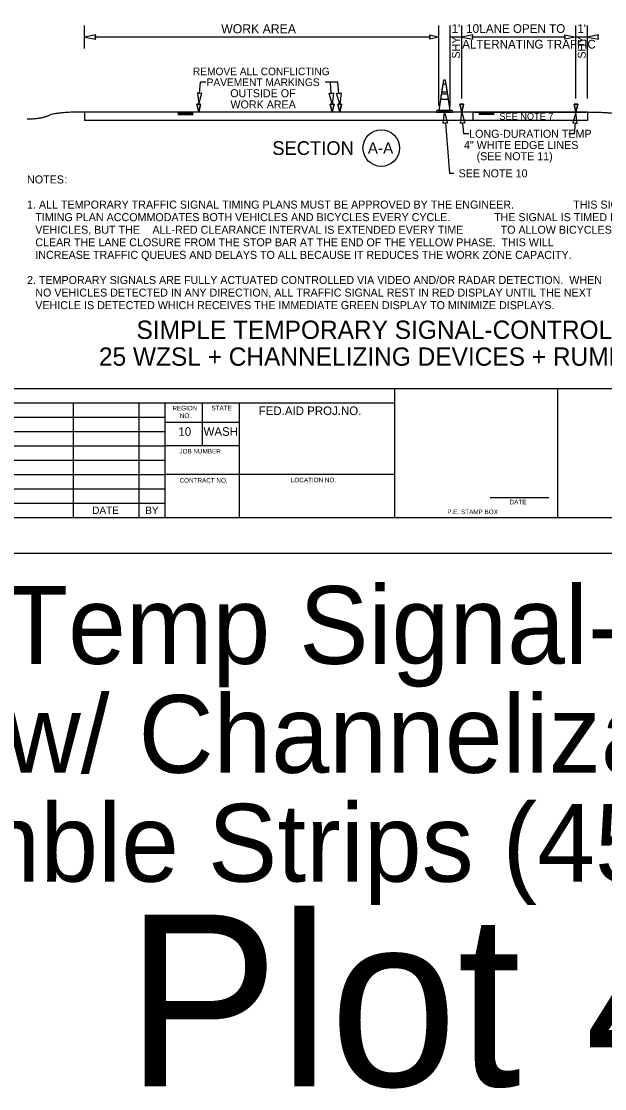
# Model space of a CAD drawing. Extents: x 99977 to 100176, y 99905 to 100011.
# Drawn here: x 100064.19 to 100069.29, y 99995.01 to 100004.34 of the extents above; entities that cross this region are included whole.
import ezdxf

# ---------------------------------------------------------------- set-up
doc = ezdxf.new("R2010")
doc.units = 0
for name, color, linetype in [('SH_DE_DetailHeading1Text', 7, 'Continuous'), ('SH_GI_GeneralNotesBodyText', 7, 'Continuous'), ('SH_GI_PlotLimits', 7, 'Continuous'), ('SH_GI_SheetBorder', 7, 'Continuous'), ('SH_GI_SheetLocationText', 7, 'Continuous'), ('SH_GI_SheetTextInCells', 7, 'Continuous'), ('TR_WZ_TrafficConeElev', 7, 'Continuous'), ('TR_WZ_WorkZoneDetails', 7, 'Continuous'), ('TR_WZ_WorkZoneTextCurrent', 7, 'Continuous')]:
    doc.layers.add(name, color=color, linetype=linetype)

msp = doc.modelspace()

# ---------------------------------------------------------------- linework, layer by layer
at = {"layer": 'SH_GI_PlotLimits'}
msp.add_lwpolyline([(100059.0625, 99999.6875), (100076.0625, 99999.6875), (100076.0625, 100010.6875), (100059.0625, 100010.6875)], close=True, dxfattribs=at)
at = {"layer": 'SH_GI_SheetBorder'}
for p, q in [((100060, 100001.1259), (100075.75, 100001.1259)), ((100067.4566, 100000), (100067.4566, 100001.1259)), ((100068.8828, 100000), (100068.8828, 100001.1259)), ((100060, 100001.0008), (100067.4566, 100001.0008)), ((100064.641, 100001.0008), (100064.641, 100000)), ((100065.2164, 100001.0008), (100065.2164, 100000)), ((100065.4451, 100001.0008), (100065.4451, 100000)), ((100065.7719, 100000.6255), (100065.7719, 100001.0008)), ((100066.0956, 100000), (100066.0956, 100001.0008)), ((100062.1821, 100000.8757), (100065.4466, 100000.8757)), ((100066.0958, 100000.831), (100065.4466, 100000.831)), ((100062.1821, 100000.7506), (100065.4466, 100000.7506)), ((100060, 100000.6255), (100065.4466, 100000.6255)), ((100066.0958, 100000.6255), (100065.4466, 100000.6255)), ((100060, 100000.5004), (100065.4466, 100000.5004)), ((100060, 100000.3753), (100065.4466, 100000.3753)), ((100067.4566, 100000.3753), (100065.4466, 100000.3753)), ((100060, 100000.2502), (100065.4466, 100000.2502)), ((100060, 100000.1251), (100065.4466, 100000.1251)), ((100068.2903, 100000.1733), (100068.802, 100000.1733)), ((100060, 100000), (100075.75, 100000))]:
    msp.add_line(p, q, dxfattribs=at)
at = {"layer": 'TR_WZ_TrafficConeElev'}
for p, q in [((100067.8754, 100003.7863), (100067.8655, 100003.7213)), ((100067.9057, 100003.7863), (100067.8754, 100003.7863)), ((100067.9156, 100003.7213), (100067.9057, 100003.7863)), ((100067.8624, 100003.7013), (100067.8555, 100003.6563)), ((100067.9187, 100003.7013), (100067.8624, 100003.7013)), ((100067.8655, 100003.7213), (100067.9156, 100003.7213)), ((100067.9256, 100003.6563), (100067.9187, 100003.7013)), ((100067.8555, 100003.6563), (100067.9256, 100003.6563)), ((100067.8262, 100003.5588), (100067.8212, 100003.5538)), ((100067.8212, 100003.5538), (100067.8212, 100003.5438)), ((100067.8212, 100003.5438), (100067.9599, 100003.5438)), ((100067.8405, 100003.5588), (100067.8262, 100003.5588)), ((100067.9599, 100003.5538), (100067.9549, 100003.5588)), ((100067.9599, 100003.5438), (100067.9599, 100003.5538))]:
    msp.add_line(p, q, dxfattribs=at)
msp.add_lwpolyline([(100067.8405, 100003.5588), (100067.9405, 100003.5588), (100067.8999, 100003.8238), (100067.8812, 100003.8238)], close=True, dxfattribs=at)
msp.add_lwpolyline([(100067.8405, 100003.5588), (100067.9405, 100003.5588), (100067.8999, 100003.8238), (100067.8812, 100003.8238)], close=True, dxfattribs=at)
msp.add_lwpolyline([(100067.9549, 100003.5588), (100067.9405, 100003.5588), (100067.8405, 100003.5588)], dxfattribs=at)
at = {"layer": 'TR_WZ_WorkZoneDetails'}
for p, q in [((100064.7405, 100004.0999), (100064.7405, 100004.2999)), ((100067.8405, 100003.5988), (100067.8405, 100004.2999)), ((100067.9405, 100003.5888), (100067.9405, 100004.2999)), ((100068.0405, 100003.6636), (100068.0405, 100004.2999)), ((100069.0405, 100003.6636), (100069.0405, 100004.2999)), ((100069.1405, 100003.6636), (100069.1405, 100004.2999)), ((100067.7656, 100004.1999), (100064.8342, 100004.1999)), ((100068.0405, 100004.1999), (100067.9405, 100004.1999)), ((100068.9468, 100004.1999), (100068.1343, 100004.1999)), ((100069.1405, 100004.1999), (100069.0405, 100004.1999)), ((100065.7479, 100003.7071), (100065.7557, 100003.8046)), ((100065.8018, 100003.8046), (100065.7557, 100003.8046)), ((100066.9586, 100003.8046), (100066.8458, 100003.8046)), ((100066.8997, 100003.7071), (100066.8919, 100003.8046)), ((100066.9664, 100003.7071), (100066.9586, 100003.8046)), ((100064.7405, 100003.5438), (100064.7405, 100003.4688)), ((100069.1405, 100003.5438), (100064.7405, 100003.5438)), ((100065.5575, 100003.5386), (100065.6905, 100003.5386)), ((100065.5575, 100003.533), (100065.6905, 100003.533)), ((100065.5575, 100003.5273), (100065.6905, 100003.5273)), ((100065.5575, 100003.5221), (100065.6905, 100003.5221)), ((100068.3235, 100003.5382), (100068.1905, 100003.5382)), ((100068.3235, 100003.5326), (100068.1905, 100003.5326)), ((100068.3235, 100003.5269), (100068.1905, 100003.5269)), ((100068.3235, 100003.5217), (100068.1905, 100003.5217)), ((100069.1405, 100003.5438), (100069.1405, 100003.4688)), ((100069.1405, 100003.4688), (100064.7405, 100003.4688)), ((100067.898, 100003.4504), (100067.9333, 100003.0068)), ((100068.048, 100003.4504), (100068.0557, 100003.3528)), ((100069.0331, 100003.4504), (100069.0253, 100003.3528)), ((100068.1019, 100003.3528), (100068.0557, 100003.3528)), ((100069.0253, 100003.3528), (100068.9792, 100003.3528)), ((100067.9733, 100003.0068), (100067.9333, 100003.0068))]:
    msp.add_line(p, q, dxfattribs=at)
for points in [[(100064.7405, 100004.1999), (100064.8388, 100004.1806), (100064.8342, 100004.1999), (100064.8388, 100004.2192)], [(100067.8405, 100004.1999), (100067.7619, 100004.1806), (100067.7656, 100004.1999), (100067.7619, 100004.2192)], [(100068.0405, 100004.1999), (100068.1388, 100004.1806), (100068.1343, 100004.1999), (100068.1388, 100004.2192)], [(100069.0405, 100004.1999), (100068.9423, 100004.1806), (100068.9468, 100004.1999), (100068.9423, 100004.2192)], [(100069.1405, 100004.1999), (100069.2388, 100004.1806), (100069.2343, 100004.1999), (100069.2388, 100004.2192)], [(100065.7405, 100003.6136), (100065.7674, 100003.7101), (100065.7479, 100003.7071), (100065.729, 100003.7131)], [(100066.9071, 100003.6136), (100066.8802, 100003.7101), (100066.8998, 100003.7071), (100066.9186, 100003.7131)], [(100066.9738, 100003.6136), (100066.9469, 100003.7101), (100066.9665, 100003.7071), (100066.9853, 100003.7131)], [(100065.7405, 100003.5438), (100065.7238, 100003.6136), (100065.7572, 100003.6136)], [(100066.9072, 100003.5438), (100066.8905, 100003.6136), (100066.9238, 100003.6136)], [(100066.9739, 100003.5438), (100066.9572, 100003.6136), (100066.9905, 100003.6136)], [(100068.0405, 100003.5438), (100068.0238, 100003.6136), (100068.0572, 100003.6136)], [(100069.0405, 100003.5438), (100069.0238, 100003.6136), (100069.0572, 100003.6136)], [(100067.8905, 100003.5438), (100067.9175, 100003.4474), (100067.8979, 100003.4504), (100067.8791, 100003.4443)], [(100068.0405, 100003.5438), (100068.0675, 100003.4474), (100068.0479, 100003.4504), (100068.0291, 100003.4443)], [(100068.1405, 100003.5438), (100069.1405, 100003.5438), (100069.1405, 100003.4688), (100068.1405, 100003.4688)], [(100068.1405, 100003.5438), (100069.1405, 100003.5438), (100069.1405, 100003.4688), (100068.1405, 100003.4688)], [(100069.0405, 100003.5438), (100069.0136, 100003.4474), (100069.0331, 100003.4504), (100069.052, 100003.4443)]]:
    msp.add_lwpolyline(points, close=True, dxfattribs=at)
for points in [[(100065.7572, 100003.6136), (100065.7238, 100003.6136), (100065.7405, 100003.5438), (100065.7572, 100003.6136)], [(100066.9238, 100003.6136), (100066.8905, 100003.6136), (100066.9072, 100003.5438), (100066.9238, 100003.6136)], [(100066.9905, 100003.6136), (100066.9572, 100003.6136), (100066.9739, 100003.5438), (100066.9905, 100003.6136)], [(100068.0572, 100003.6136), (100068.0238, 100003.6136), (100068.0405, 100003.5438), (100068.0572, 100003.6136)], [(100069.0572, 100003.6136), (100069.0238, 100003.6136), (100069.0405, 100003.5438), (100069.0572, 100003.6136)]]:
    msp.add_lwpolyline(points, dxfattribs=at)
msp.add_circle((100067.3371, 100003.2289), 0.16, dxfattribs=at)
for points in [[(100064.7405, 100003.5438), (100064.4893, 100003.5438), (100064.3639, 100003.4817), (100064.2384, 100003.4817)], [(100069.1405, 100003.5438), (100069.3917, 100003.544), (100069.5172, 100003.4819), (100069.6427, 100003.482)]]:
    msp.add_open_spline(points, degree=2, dxfattribs=at)

# ---------------------------------------------------------------- texts
at = {"layer": 'SH_DE_DetailHeading1Text'}
for s, p in [('SIMPLE TEMPORARY SIGNAL-CONTROLLED ALTERNATING 1-LANE, 2-WAY TRAFFIC', (100065.196, 100001.5606)), ('25 WZSL + CHANNELIZING DEVICES + RUMBLE STRIPS (45+ MPH HIGHWAYS, 8+ DAYS)', (100064.8673, 100001.3259))]:
    msp.add_text(s, height=0.16, rotation=360, dxfattribs=at).set_placement(p)
at = {"layer": 'SH_GI_GeneralNotesBodyText'}
for s, p in [('NOTES', (100064.2384, 100002.9196)), (':', (100064.5659, 100002.9196)), ('1. ALL TEMPORARY TRAFFIC SIGNAL TIMING PLANS MUST BE APPROVED BY THE ENGINEER.', (100064.2384, 100002.6998)), (' THIS SIGNAL ', (100068.9894, 100002.6998)), ('TIMING PLAN ACCOMMODATES BOTH VEHICLES AND BICYCLES EVERY CYCLE.', (100064.3106, 100002.5899)), ('  THE SIGNAL IS TIMED FOR ', (100068.272, 100002.5899)), ('VEHICLES, BUT THE ', (100064.3106, 100002.48)), ('ALL-RED CLEARANCE INTERVAL IS EXTENDED EVERY TIME', (100065.3354, 100002.48)), (' TO ALLOW BICYCLES TO ', (100068.3553, 100002.48)), ('CLEAR THE LANE CLOSURE FROM THE STOP BAR AT THE END OF THE YELLOW PHASE.  THIS WILL ', (100064.3106, 100002.3701)), ('INCREASE TRAFFIC QUEUES AND DELAYS TO ALL BECAUSE IT REDUCES THE WORK ZONE CAPACITY.', (100064.3106, 100002.2602)), ('2. TEMPORARY SIGNALS ARE FULLY ACTUATED CONTROLLED VIA VIDEO AND/OR RADAR DETECTION.  WHEN ', (100064.2384, 100002.0404)), ('NO VEHICLES DETECTED IN ANY DIRECTION, ALL TRAFFIC SIGNAL REST IN RED DISPLAY UNTIL THE NEXT ', (100064.3106, 100001.9305)), ('VEHICLE IS DETECTED WHICH RECEIVES THE IMMEDIATE GREEN DISPLAY TO MINIMIZE DISPLAYS.', (100064.3106, 100001.8206))]:
    msp.add_text(s, height=0.07, rotation=360, dxfattribs=at).set_placement(p)
at = {"layer": 'SH_GI_SheetLocationText'}
for s, height, p in [(' Temp Signal-Controlled', 0.68, (100063.7893, 99998.7191)), ('Alt Traffic w/ Channelization Devices', 0.68, (100059.9592, 99997.7671)), ('& Rumble Strips (45+ mph)', 0.68, (100061.5757, 99996.8151)), ('Plot 4', 1.5, (100065.1025, 99995.0267))]:
    msp.add_text(s, height=height, dxfattribs=at).set_placement(p)
at = {"layer": 'SH_GI_SheetTextInCells'}
for s, height, p in [('REGION', 0.04003, (100065.5099, 100000.9352)), ('STATE', 0.04003, (100065.8511, 100000.9357)), ('FED.AID PROJ.NO.', 0.07506, (100066.2652, 100000.8945)), ('NO.', 0.04003, (100065.5752, 100000.869)), ('10', 0.07506, (100065.5621, 100000.7131)), ('WASH', 0.07506, (100065.7826, 100000.7131)), ('JOB NUMBER', 0.04003, (100065.5712, 100000.5587)), ('CONTRACT NO.', 0.040032, (100065.5725, 100000.3037)), ('LOCATION NO.', 0.040032, (100066.5465, 100000.3067)), ('DATE', 0.04003, (100068.4597, 100000.1141)), ('DATE', 0.06505, (100064.8091, 100000.03)), ('BY', 0.06505, (100065.2725, 100000.0285)), ('P.E. STAMP BOX', 0.040032, (100067.915, 100000.0286))]:
    msp.add_text(s, height=height, dxfattribs=at).set_placement(p)
at = {"layer": 'TR_WZ_WorkZoneDetails'}
for s, height, p in [('WORK AREA', 0.08, (100065.937, 100004.2319)), ("1'", 0.076, (100067.9525, 100004.2359)), ("10'", 0.076, (100068.0794, 100004.2359)), (' LANE OPEN TO', 0.076, (100068.1674, 100004.2359)), ("1'", 0.076, (100069.0522, 100004.2359)), ('ALTERNATING TRAFFIC', 0.076, (100068.0449, 100004.0991))]:
    msp.add_text(s, height=height, dxfattribs=at).set_placement(p)
for s, height, rotation, p in [('SHY', 0.07, 90, (100068.0255, 100004.0112)), ('SHY', 0.07, 90, (100069.1255, 100004.0112)), ('SECTION', 0.12, 360, (100066.384, 100003.1689)), ('A-A', 0.1, 360, (100067.2192, 100003.1789))]:
    msp.add_text(s, height=height, rotation=rotation, dxfattribs=at).set_placement(p)
at = {"layer": 'TR_WZ_WorkZoneTextCurrent'}
for s, height, p in [('REMOVE ALL CONFLICTING', 0.0665, (100065.6895, 100003.8659)), ('PAVEMENT MARKINGS', 0.0665, (100065.8095, 100003.7714)), ('OUTSIDE OF', 0.07, (100066.016, 100003.6734)), ('WORK AREA', 0.07, (100066.018, 100003.5754)), ('SEE NOTE 7', 0.06, (100068.3705, 100003.4763)), ('LONG-DURATION TEMP', 0.07, (100068.1059, 100003.3188)), ('4" WHITE EDGE LINES', 0.07, (100068.0607, 100003.2208)), ('(SEE NOTE 11)', 0.07, (100068.171, 100003.1228)), ('SEE NOTE 10', 0.07, (100068.0133, 100002.9728))]:
    msp.add_text(s, height=height, dxfattribs=at).set_placement(p)

doc.saveas('drawing.dxf')
